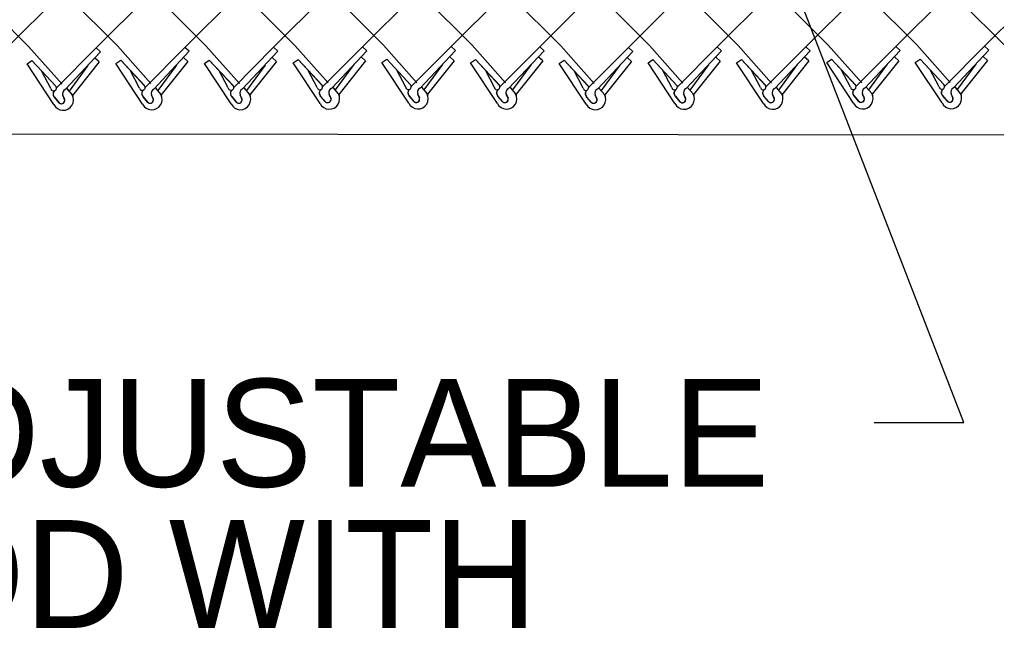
# Model space of a CAD drawing. Extents: x 0 to 1270, y 0 to 830.
# Drawn here: x 103 to 147.38, y 577.3 to 605 of the extents above; entities that cross this region are included whole.
import ezdxf

# ---------------------------------------------------------------- set-up
doc = ezdxf.new("R2010")
doc.units = 0
for name, color, linetype in [('CT_Dimensions', 7, 'Continuous'), ('sb_Chainlink Fence', 7, 'Continuous'), ('sb_Earth', 7, 'Continuous')]:
    doc.layers.add(name, color=color, linetype=linetype)

msp = doc.modelspace()

# ---------------------------------------------------------------- linework, layer by layer
at = {"layer": 'sb_Chainlink Fence'}
for p, q in [((66.527, 656.837), (119.538, 603.838)), ((70.254, 657.175), (123.565, 603.83)), ((74.28, 657.164), (127.596, 603.8)), ((78.308, 657.173), (131.625, 603.822)), ((82.339, 657.203), (135.651, 603.825)), ((86.367, 657.18), (139.741, 603.839)), ((90.394, 657.177), (143.768, 603.849)), ((94.408, 657.175), (147.973, 603.605)), ((102.458, 603.745), (155.858, 657.084)), ((106.489, 603.715), (159.885, 657.081)), ((110.518, 603.737), (163.923, 657.08)), ((114.544, 603.74), (167.95, 657.07)), ((118.583, 603.764), (171.977, 657.078)), ((122.61, 603.774), (176.008, 657.108)), ((126.637, 603.766), (180.036, 657.086)), ((130.668, 603.736), (184.063, 657.083)), ((134.697, 603.759), (188.082, 657.141)), ((138.723, 603.761), (192.108, 657.131)), ((142.813, 603.776), (196.135, 657.14)), ((146.84, 603.786), (200.167, 657.169)), ((64.692, 654.641), (115.511, 603.828)), ((64.687, 650.616), (111.472, 603.804)), ((64.682, 646.59), (107.446, 603.801)), ((64.677, 642.564), (103.417, 603.779)), ((145.895, 586.695), (127.456, 634.343)), ((103.417, 603.779), (104.935, 602.07)), ((104.676, 601.894), (106.489, 603.715)), ((106.687, 603.536), (106.489, 603.715)), ((107.446, 603.801), (108.963, 602.092)), ((108.704, 601.916), (110.518, 603.737)), ((110.716, 603.558), (110.518, 603.737)), ((111.472, 603.804), (112.99, 602.095)), ((112.731, 601.919), (114.544, 603.74)), ((114.742, 603.561), (114.544, 603.74)), ((115.511, 603.828), (117.029, 602.119)), ((116.77, 601.943), (118.583, 603.764)), ((117.168, 601.872), (118.781, 603.585)), ((118.781, 603.585), (118.583, 603.764)), ((119.538, 603.838), (121.056, 602.129)), ((120.796, 601.953), (122.61, 603.774)), ((121.195, 601.882), (122.808, 603.595)), ((122.808, 603.595), (122.61, 603.774)), ((123.565, 603.83), (125.083, 602.121)), ((124.823, 601.945), (126.637, 603.766)), ((125.222, 601.873), (126.835, 603.587)), ((126.835, 603.587), (126.637, 603.766)), ((127.596, 603.8), (129.114, 602.091)), ((128.855, 601.915), (130.668, 603.736)), ((130.866, 603.557), (130.668, 603.736)), ((131.625, 603.822), (133.142, 602.113)), ((132.883, 601.937), (134.697, 603.759)), ((133.282, 601.866), (134.895, 603.579)), ((134.895, 603.579), (134.697, 603.759)), ((135.651, 603.825), (137.169, 602.116)), ((136.909, 601.94), (138.723, 603.761)), ((137.308, 601.869), (138.921, 603.582)), ((138.921, 603.582), (138.723, 603.761)), ((139.741, 603.839), (141.259, 602.13)), ((141, 601.954), (142.813, 603.776)), ((141.398, 601.883), (143.011, 603.596)), ((143.011, 603.596), (142.813, 603.776)), ((143.768, 603.849), (145.286, 602.141)), ((145.026, 601.965), (146.84, 603.786)), ((145.425, 601.893), (147.038, 603.607)), ((147.038, 603.607), (146.84, 603.786)), ((103.345, 602.985), (103.568, 603.137)), ((103.568, 603.137), (104.646, 601.975)), ((103.568, 603.137), (104.653, 601.968)), ((105.075, 601.822), (106.687, 603.536)), ((106.62, 603.073), (106.422, 603.252)), ((107.374, 603.007), (107.597, 603.16)), ((107.597, 603.16), (108.675, 601.998)), ((107.597, 603.16), (108.682, 601.991)), ((109.103, 601.845), (110.716, 603.558)), ((110.648, 603.095), (110.451, 603.274)), ((111.4, 603.01), (111.623, 603.162)), ((111.623, 603.162), (112.701, 602.001)), ((111.623, 603.162), (112.708, 601.994)), ((113.129, 601.848), (114.742, 603.561)), ((114.675, 603.098), (114.477, 603.277)), ((115.439, 603.034), (115.662, 603.186)), ((115.662, 603.186), (116.74, 602.024)), ((115.662, 603.186), (116.747, 602.018)), ((118.714, 603.122), (117.508, 601.604)), ((118.714, 603.122), (118.516, 603.301)), ((119.466, 603.044), (119.689, 603.196)), ((119.689, 603.196), (120.767, 602.035)), ((119.689, 603.196), (120.774, 602.028)), ((122.741, 603.132), (121.534, 601.615)), ((122.741, 603.132), (122.543, 603.311)), ((123.493, 603.036), (123.716, 603.188)), ((123.716, 603.188), (124.794, 602.026)), ((123.716, 603.188), (124.801, 602.019)), ((126.768, 603.124), (125.561, 601.606)), ((126.768, 603.124), (126.57, 603.303)), ((127.524, 603.006), (127.747, 603.158)), ((127.747, 603.158), (128.825, 601.997)), ((127.747, 603.158), (128.832, 601.99)), ((129.254, 601.844), (130.866, 603.557)), ((130.799, 603.094), (130.601, 603.273)), ((131.553, 603.028), (131.776, 603.181)), ((131.776, 603.181), (132.854, 602.019)), ((131.776, 603.181), (132.861, 602.012)), ((134.827, 603.116), (134.63, 603.296)), ((135.579, 603.031), (135.802, 603.184)), ((135.802, 603.184), (136.88, 602.022)), ((135.802, 603.184), (136.887, 602.015)), ((138.854, 603.119), (138.656, 603.298)), ((139.669, 603.045), (139.892, 603.198)), ((139.892, 603.198), (140.97, 602.036)), ((139.892, 603.198), (140.977, 602.029)), ((142.944, 603.133), (141.738, 601.616)), ((142.944, 603.133), (142.746, 603.313)), ((143.696, 603.056), (143.919, 603.208)), ((143.919, 603.208), (144.997, 602.046)), ((143.919, 603.208), (145.004, 602.039)), ((146.971, 603.144), (145.764, 601.626)), ((146.971, 603.144), (146.773, 603.323)), ((104.564, 601.14), (103.345, 602.985)), ((106.101, 602.907), (105.252, 601.752)), ((106.62, 603.073), (105.414, 601.555)), ((108.592, 601.163), (107.374, 603.007)), ((110.129, 602.929), (109.28, 601.774)), ((110.648, 603.095), (109.442, 601.578)), ((112.618, 601.166), (111.4, 603.01)), ((114.155, 602.932), (113.307, 601.777)), ((114.675, 603.098), (113.469, 601.581)), ((116.657, 601.189), (115.439, 603.034)), ((116.519, 601.917), (116.113, 602.693)), ((118.194, 602.956), (117.346, 601.801)), ((120.684, 601.2), (119.466, 603.044)), ((120.546, 601.927), (120.14, 602.703)), ((122.221, 602.966), (121.373, 601.811)), ((124.711, 601.191), (123.493, 603.036)), ((124.573, 601.919), (124.167, 602.695)), ((126.248, 602.958), (125.4, 601.803)), ((128.743, 601.162), (127.524, 603.006)), ((130.28, 602.928), (129.431, 601.773)), ((130.799, 603.094), (129.593, 601.577)), ((132.771, 601.184), (131.553, 603.028)), ((132.632, 601.912), (132.226, 602.687)), ((134.308, 602.95), (133.459, 601.795)), ((134.827, 603.116), (133.621, 601.599)), ((136.797, 601.187), (135.579, 603.031)), ((136.659, 601.914), (136.253, 602.69)), ((138.334, 602.953), (137.486, 601.798)), ((138.854, 603.119), (137.647, 601.602)), ((140.887, 601.201), (139.669, 603.045)), ((140.749, 601.929), (140.343, 602.705)), ((142.424, 602.967), (141.576, 601.812)), ((144.914, 601.211), (143.696, 603.056)), ((144.775, 601.939), (144.37, 602.715)), ((146.451, 602.978), (145.603, 601.823)), ((104.425, 601.868), (104.019, 602.644)), ((108.453, 601.89), (108.047, 602.666)), ((112.48, 601.893), (112.074, 602.669)), ((128.604, 601.889), (128.198, 602.665)), ((105.142, 601.87), (105.39, 601.577)), ((105.145, 601.866), (105.391, 601.576)), ((109.171, 601.893), (109.418, 601.599)), ((109.174, 601.888), (109.419, 601.598)), ((113.197, 601.895), (113.445, 601.602)), ((113.2, 601.891), (113.446, 601.601)), ((117.236, 601.919), (117.484, 601.626)), ((117.239, 601.915), (117.485, 601.625)), ((121.263, 601.929), (121.51, 601.636)), ((121.266, 601.925), (121.512, 601.635)), ((125.29, 601.921), (125.537, 601.628)), ((125.293, 601.917), (125.539, 601.627)), ((129.321, 601.891), (129.569, 601.598)), ((129.324, 601.887), (129.57, 601.597)), ((133.349, 601.914), (133.597, 601.621)), ((133.353, 601.909), (133.598, 601.62)), ((137.376, 601.917), (137.623, 601.624)), ((137.379, 601.912), (137.625, 601.622)), ((141.466, 601.931), (141.714, 601.638)), ((141.469, 601.926), (141.715, 601.637)), ((145.493, 601.941), (145.74, 601.648)), ((145.496, 601.937), (145.742, 601.647)), ((104.789, 601.233), (104.587, 601.475)), ((104.587, 601.475), (104.81, 601.211)), ((105.05, 601.376), (104.969, 601.553)), ((104.969, 601.546), (105.05, 601.38)), ((105.39, 601.577), (105.408, 601.543)), ((105.408, 601.543), (105.423, 601.507)), ((108.818, 601.255), (108.616, 601.497)), ((108.616, 601.497), (108.838, 601.234)), ((109.079, 601.398), (108.997, 601.575)), ((108.997, 601.569), (109.079, 601.402)), ((109.418, 601.599), (109.436, 601.565)), ((109.436, 601.565), (109.452, 601.529)), ((112.844, 601.258), (112.642, 601.5)), ((112.642, 601.5), (112.865, 601.236)), ((113.105, 601.401), (113.023, 601.578)), ((113.024, 601.572), (113.105, 601.405)), ((113.445, 601.602), (113.463, 601.568)), ((113.463, 601.568), (113.478, 601.532)), ((116.883, 601.282), (116.681, 601.524)), ((116.681, 601.524), (116.904, 601.26)), ((117.144, 601.425), (117.063, 601.602)), ((117.063, 601.596), (117.144, 601.429)), ((117.484, 601.626), (117.502, 601.592)), ((117.502, 601.592), (117.517, 601.556)), ((120.91, 601.292), (120.708, 601.534)), ((120.708, 601.534), (120.931, 601.27)), ((121.171, 601.435), (121.089, 601.612)), ((121.09, 601.606), (121.171, 601.439)), ((121.51, 601.636), (121.529, 601.602)), ((121.529, 601.602), (121.544, 601.566)), ((124.937, 601.284), (124.735, 601.526)), ((124.735, 601.526), (124.958, 601.262)), ((125.198, 601.427), (125.116, 601.604)), ((125.117, 601.597), (125.198, 601.431)), ((125.537, 601.628), (125.556, 601.594)), ((125.556, 601.594), (125.571, 601.558)), ((128.968, 601.254), (128.766, 601.496)), ((128.766, 601.496), (128.989, 601.232)), ((129.229, 601.397), (129.148, 601.574)), ((129.148, 601.568), (129.229, 601.401)), ((129.569, 601.598), (129.587, 601.564)), ((129.587, 601.564), (129.602, 601.528)), ((132.997, 601.276), (132.795, 601.518)), ((132.795, 601.518), (133.017, 601.255)), ((133.258, 601.419), (133.176, 601.596)), ((133.176, 601.59), (133.258, 601.423)), ((133.597, 601.621), (133.615, 601.587)), ((133.615, 601.587), (133.631, 601.55)), ((137.023, 601.279), (136.821, 601.521)), ((136.821, 601.521), (137.044, 601.258)), ((137.284, 601.422), (137.202, 601.599)), ((137.203, 601.593), (137.284, 601.426)), ((137.623, 601.624), (137.642, 601.589)), ((137.642, 601.589), (137.657, 601.553)), ((141.113, 601.294), (140.911, 601.535)), ((140.911, 601.535), (141.134, 601.272)), ((141.374, 601.436), (141.292, 601.613)), ((141.293, 601.607), (141.374, 601.44)), ((141.714, 601.638), (141.732, 601.604)), ((141.732, 601.604), (141.747, 601.567)), ((145.14, 601.304), (144.938, 601.546)), ((144.938, 601.546), (145.161, 601.282)), ((145.401, 601.446), (145.319, 601.624)), ((145.32, 601.617), (145.401, 601.451)), ((145.74, 601.648), (145.759, 601.614)), ((145.759, 601.614), (145.774, 601.578)), ((141.825, 586.695), (145.895, 586.695))]:
    msp.add_line(p, q, dxfattribs=at)
for centre, radius, start, end in [((104.551, 601.89), 0.128, 189.9304, 40.9785), ((105.163, 601.632), 0.209, 114.8422, 203.5167), ((108.579, 601.913), 0.128, 189.9304, 40.9785), ((108.745, 601.639), 0.192, 126.9947, 219.7983), ((108.751, 601.639), 0.195, 127.7656, 226.3328), ((109.191, 601.655), 0.209, 114.8422, 203.5167), ((112.606, 601.915), 0.128, 189.9304, 40.9785), ((112.772, 601.642), 0.192, 126.9947, 219.7983), ((112.777, 601.641), 0.195, 127.7656, 226.3328), ((113.217, 601.658), 0.209, 114.8422, 203.5167), ((116.645, 601.939), 0.128, 189.9304, 40.9785), ((116.811, 601.665), 0.192, 126.9947, 219.7983), ((116.816, 601.665), 0.195, 127.7656, 226.3328), ((117.256, 601.681), 0.209, 114.8422, 203.5167), ((120.671, 601.949), 0.128, 189.9304, 40.9785), ((120.838, 601.676), 0.192, 126.9947, 219.7983), ((120.843, 601.675), 0.195, 127.7656, 226.3328), ((121.283, 601.692), 0.209, 114.8422, 203.5167), ((124.699, 601.941), 0.128, 189.9304, 40.9785), ((124.865, 601.667), 0.192, 126.9947, 219.7983), ((124.87, 601.667), 0.195, 127.7656, 226.3328), ((125.31, 601.683), 0.209, 114.8422, 203.5167), ((128.73, 601.911), 0.128, 189.9304, 40.9785), ((128.896, 601.638), 0.192, 126.9947, 219.7983), ((128.901, 601.637), 0.195, 127.7656, 226.3328), ((129.341, 601.654), 0.209, 114.8422, 203.5167), ((132.758, 601.934), 0.128, 189.9304, 40.9785), ((132.924, 601.66), 0.192, 126.9947, 219.7983), ((132.93, 601.66), 0.195, 127.7656, 226.3328), ((133.37, 601.676), 0.209, 114.8422, 203.5167), ((136.785, 601.937), 0.128, 189.9304, 40.9785), ((136.951, 601.663), 0.192, 126.9947, 219.7983), ((136.956, 601.663), 0.195, 127.7656, 226.3328), ((137.396, 601.679), 0.209, 114.8422, 203.5167), ((140.875, 601.951), 0.128, 189.9304, 40.9785), ((141.041, 601.677), 0.192, 126.9947, 219.7983), ((141.046, 601.677), 0.195, 127.7656, 226.3328), ((141.486, 601.693), 0.209, 114.8422, 203.5167), ((144.901, 601.961), 0.128, 189.9304, 40.9785), ((145.068, 601.687), 0.192, 126.9947, 219.7983), ((145.073, 601.687), 0.195, 127.7656, 226.3328), ((145.513, 601.703), 0.209, 114.8422, 203.5167), ((104.717, 601.616), 0.192, 126.9947, 219.7983), ((104.722, 601.616), 0.195, 127.7656, 226.3328), ((104.983, 601.348), 0.468, 206.3202, 29.2269), ((104.906, 601.33), 0.152, 219.8632, 17.4852), ((104.906, 601.329), 0.152, 230.7826, 19.2656), ((109.011, 601.37), 0.468, 206.3202, 29.2269), ((108.934, 601.352), 0.152, 219.8632, 17.4852), ((108.935, 601.352), 0.152, 230.7826, 19.2656), ((113.038, 601.373), 0.468, 206.3202, 29.2269), ((112.961, 601.355), 0.152, 219.8632, 17.4852), ((112.961, 601.355), 0.152, 230.7826, 19.2656), ((117.077, 601.397), 0.468, 206.3202, 29.2269), ((117, 601.379), 0.152, 219.8632, 17.4852), ((117, 601.378), 0.152, 230.7826, 19.2656), ((121.103, 601.407), 0.468, 206.3202, 29.2269), ((121.026, 601.389), 0.152, 219.8632, 17.4852), ((121.027, 601.389), 0.152, 230.7826, 19.2656), ((125.131, 601.399), 0.468, 206.3202, 29.2269), ((125.054, 601.381), 0.152, 219.8632, 17.4852), ((125.054, 601.38), 0.152, 230.7826, 19.2656), ((129.162, 601.369), 0.468, 206.3202, 29.2269), ((129.085, 601.351), 0.152, 219.8632, 17.4852), ((129.085, 601.35), 0.152, 230.7826, 19.2656), ((133.19, 601.391), 0.468, 206.3202, 29.2269), ((133.113, 601.374), 0.152, 219.8632, 17.4852), ((133.114, 601.373), 0.152, 230.7826, 19.2656), ((137.217, 601.394), 0.468, 206.3202, 29.2269), ((137.14, 601.376), 0.152, 219.8632, 17.4852), ((137.14, 601.376), 0.152, 230.7826, 19.2656), ((141.307, 601.408), 0.468, 206.3202, 29.2269), ((141.23, 601.391), 0.152, 219.8632, 17.4852), ((141.23, 601.39), 0.152, 230.7826, 19.2656), ((145.333, 601.419), 0.468, 206.3202, 29.2269), ((145.256, 601.401), 0.152, 219.8632, 17.4852), ((145.257, 601.4), 0.152, 230.7826, 19.2656)]:
    msp.add_arc(centre, radius, start, end, dxfattribs=at)
at = {"layer": 'sb_Earth'}
msp.add_line((65.738, 599.84), (278.787, 599.642), dxfattribs=at)

# ---------------------------------------------------------------- texts
at = {"layer": 'CT_Dimensions'}
for s, p in [("…'' DIA. ADJUSTABLE ", (69.371, 583.778)), ('TRUSS ROD WITH', (69.371, 577.366))]:
    msp.add_text(s, height=4.9005, dxfattribs=at).set_placement(p)

doc.saveas('drawing.dxf')
